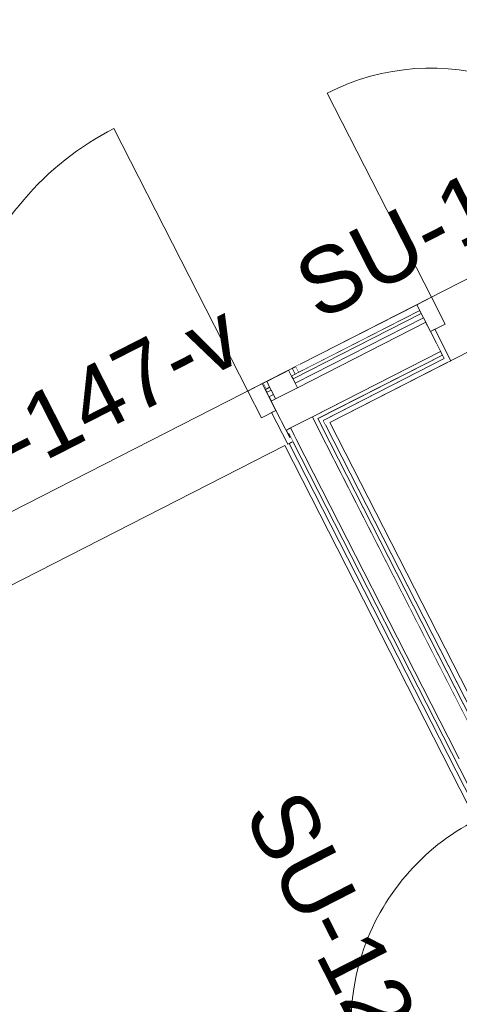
# Model space of a CAD drawing. Header units: metres. Extents: x 538891 to 1080079, y 6588829 to 13178720.
# Tile 439 of 656: x 539917.9 to 539919.24, y 6589172.6 to 6589175.6. Entities that reach past the tile are written whole.
import ezdxf

# ---------------------------------------------------------------- set-up
doc = ezdxf.new("R2010")
doc.units = ezdxf.units.M
doc.header["$LTSCALE"] = 0.4
doc.header["$PDMODE"] = 1
doc.header["$PDSIZE"] = -2
doc.layers.add('AR', color=7, linetype='Continuous')
doc.styles.add('Arial', font='arial.ttf')
pattern_1 = [(0, (0, 0), (0, 0.075), [1e-05, -0.07499])]

msp = doc.modelspace()

# ---------------------------------------------------------------- linework, layer by layer
at = {"layer": 'AR', "color": 7, "linetype": 'Continuous', "lineweight": 9, "true_color": 0xfdf3d0, "flags": 128}
for points in [[(539922.211, 6589172.8697), (539925.4175, 6589174.5063), (539923.14, 6589178.9686), (539915.7115, 6589175.1772), (539916.5935, 6589173.4493), (539920.4235, 6589175.4041), (539920.8154, 6589175.6041)], [(539919.2908, 6589173.5011), (539920.9243, 6589174.3348), (539920.4788, 6589175.2078), (539918.8452, 6589174.374)], [(539918.1619, 6589170.3763), (539920.1847, 6589171.4087), (539918.7071, 6589174.3035), (539916.6844, 6589173.2711)]]:
    msp.add_lwpolyline(points, close=True, dxfattribs=at)
at = {"layer": 'AR', "color": 7, "linetype": 'Continuous', "lineweight": 9, "flags": 128}
for points in [[(539922.211, 6589172.8697), (539925.4175, 6589174.5063), (539923.14, 6589178.9686), (539915.7115, 6589175.1772), (539916.5935, 6589173.4493), (539920.4235, 6589175.4041), (539920.8154, 6589175.6041)], [(539919.2908, 6589173.5011), (539920.9243, 6589174.3348), (539920.4788, 6589175.2078), (539918.8452, 6589174.374)], [(539918.1619, 6589170.3763), (539920.1847, 6589171.4087), (539918.7071, 6589174.3035), (539916.6844, 6589173.2711)]]:
    msp.add_lwpolyline(points, close=True, dxfattribs=at)
at = {"layer": 'AR', "color": 7, "linetype": 'Continuous', "lineweight": 9}
msp.add_arc((539919.6095, 6589172.5356), 0.7, 117.0398, 207.0398, dxfattribs=at)

# ---------------------------------------------------------------- next in the draw order: wipeouts: each hides what was drawn before it
at = {"color": 255, "linetype": 'Continuous', "lineweight": 5}
for points in [[(539915.7115, 6589175.1772), (539923.14, 6589178.9686), (539923.1354, 6589178.9775), (539915.707, 6589175.1861)], [(539918.6519, 6589174.4999), (539918.6407, 6589174.4942), (539918.6498, 6589174.4764), (539918.6609, 6589174.4821)], [(539918.736, 6589174.3351), (539918.7248, 6589174.3294), (539918.7316, 6589174.316), (539918.7428, 6589174.3217)], [(539916.6755, 6589173.2666), (539918.1575, 6589170.3629), (539918.1665, 6589170.3674), (539916.6844, 6589173.2711)]]:
    msp.add_wipeout(points, dxfattribs=at).dxf.layer = 'AR'

# ---------------------------------------------------------------- next in the draw order: hatches: boundary and pattern name
at = {"layer": 'AR', "linetype": 'Continuous', "lineweight": 25, "true_color": 0x848484}
h = msp.add_hatch(dxfattribs=at)
h.set_pattern_fill('GYPSUM_0001', color=252, style=0, pattern_type=2)
h.set_pattern_definition(pattern_1)
h.paths.add_polyline_path([(539918.6519, 6589174.4999), (539918.6407, 6589174.4942), (539918.6498, 6589174.4764), (539918.6609, 6589174.4821)])
h = msp.add_hatch(dxfattribs=at)
h.set_pattern_fill('GYPSUM_0001', color=252, style=0, pattern_type=2)
h.set_pattern_definition(pattern_1)
h.paths.add_polyline_path([(539918.736, 6589174.3351), (539918.7248, 6589174.3294), (539918.7316, 6589174.316), (539918.7428, 6589174.3217)])

# ---------------------------------------------------------------- next in the draw order: wipeouts: each hides what was drawn before it
at = {"color": 255, "linetype": 'Continuous', "lineweight": 5}
for points in [[(539915.707, 6589175.1861), (539923.1354, 6589178.9775), (539923.1286, 6589178.9908), (539915.7002, 6589175.1995)], [(539916.644, 6589173.2954), (539918.1442, 6589170.3561), (539918.1575, 6589170.3629), (539916.6573, 6589173.3022)]]:
    msp.add_wipeout(points, dxfattribs=at).dxf.layer = 'AR'

# ---------------------------------------------------------------- next in the draw order: wipeouts: each hides what was drawn before it
for points in [[(539915.7002, 6589175.1995), (539923.1286, 6589178.9908), (539923.1218, 6589179.0042), (539915.6934, 6589175.2128)], [(539918.7187, 6589174.534), (539918.6519, 6589174.4999), (539918.6609, 6589174.4821), (539918.7277, 6589174.5161)], [(539918.8028, 6589174.3692), (539918.736, 6589174.3351), (539918.7428, 6589174.3217), (539918.8096, 6589174.3558)], [(539916.6306, 6589173.2886), (539918.1308, 6589170.3492), (539918.1442, 6589170.3561), (539916.644, 6589173.2954)]]:
    msp.add_wipeout(points, dxfattribs=at).dxf.layer = 'AR'

# ---------------------------------------------------------------- next in the draw order: wipeouts: each hides what was drawn before it
for points in [[(539915.6934, 6589175.2128), (539923.1218, 6589179.0042), (539923.1172, 6589179.0131), (539915.6888, 6589175.2217)], [(539918.7298, 6589174.5396), (539918.7187, 6589174.534), (539918.7277, 6589174.5161), (539918.7389, 6589174.5218)], [(539918.8139, 6589174.3749), (539918.8028, 6589174.3692), (539918.8096, 6589174.3558), (539918.8207, 6589174.3615)], [(539918.7303, 6589174.3462), (539918.7191, 6589174.3405), (539918.7248, 6589174.3294), (539918.736, 6589174.3351)], [(539916.6217, 6589173.284), (539918.1219, 6589170.3447), (539918.1308, 6589170.3492), (539916.6306, 6589173.2886)]]:
    msp.add_wipeout(points, dxfattribs=at).dxf.layer = 'AR'

# ---------------------------------------------------------------- next in the draw order: hatches: boundary and pattern name
at = {"layer": 'AR', "linetype": 'Continuous', "lineweight": 25, "true_color": 0x848484}
h = msp.add_hatch(dxfattribs=at)
h.set_pattern_fill('GYPSUM_0001', color=252, style=0, pattern_type=2)
h.set_pattern_definition(pattern_1)
h.paths.add_polyline_path([(539918.7298, 6589174.5396), (539918.7187, 6589174.534), (539918.7277, 6589174.5161), (539918.7389, 6589174.5218)])
h = msp.add_hatch(dxfattribs=at)
h.set_pattern_fill('GYPSUM_0001', color=252, style=0, pattern_type=2)
h.set_pattern_definition(pattern_1)
h.paths.add_polyline_path([(539918.8139, 6589174.3749), (539918.8028, 6589174.3692), (539918.8096, 6589174.3558), (539918.8207, 6589174.3615)])
h = msp.add_hatch(dxfattribs=at)
h.set_pattern_fill('GYPSUM_0001', color=252, style=0, pattern_type=2)
h.set_pattern_definition(pattern_1)
h.paths.add_polyline_path([(539918.7303, 6589174.3462), (539918.7191, 6589174.3405), (539918.7248, 6589174.3294), (539918.736, 6589174.3351)])

# ---------------------------------------------------------------- next in the draw order: wipeouts: each hides what was drawn before it
at = {"color": 255, "linetype": 'Continuous', "lineweight": 5}
for points in [[(539915.6888, 6589175.2217), (539923.1172, 6589179.0131), (539923.0831, 6589179.0799), (539915.6547, 6589175.2885)], [(539916.5549, 6589173.2499), (539918.0551, 6589170.3106), (539918.1219, 6589170.3447), (539916.6217, 6589173.284)]]:
    msp.add_wipeout(points, dxfattribs=at).dxf.layer = 'AR'

# ---------------------------------------------------------------- next in the draw order: linework, layer by layer
at = {"layer": 'AR', "color": 7, "linetype": 'Continuous', "lineweight": 9}
for p, q in [((539919.1551, 6589174.7567), (539918.8369, 6589175.3802)), ((539918.594, 6589174.4703), (539918.1848, 6589175.2719))]:
    msp.add_line(p, q, dxfattribs=at)
msp.add_arc((539919.1551, 6589174.7567), 0.7, 27.0398, 117.0398, dxfattribs=at)
at = {"layer": 'AR', "color": 254, "linetype": 'Continuous', "true_color": 0xcccccc}
msp.add_solid([(539923.0036, 6589179.2358), (539915.5752, 6589175.4444), (539923.0763, 6589179.0933), (539915.6479, 6589175.3019)], dxfattribs=at)

# ---------------------------------------------------------------- next in the draw order: wipeouts: each hides what was drawn before it
at = {"color": 255, "linetype": 'Continuous', "lineweight": 5}
for points in [[(539918.7409, 6589174.5453), (539918.7298, 6589174.5396), (539918.7389, 6589174.5218), (539918.75, 6589174.5275)], [(539918.825, 6589174.3806), (539918.8139, 6589174.3749), (539918.8207, 6589174.3615), (539918.8318, 6589174.3672)]]:
    msp.add_wipeout(points, dxfattribs=at).dxf.layer = 'AR'

# ---------------------------------------------------------------- next in the draw order: hatches: boundary and pattern name
at = {"layer": 'AR', "linetype": 'Continuous', "lineweight": 25, "true_color": 0x848484}
h = msp.add_hatch(dxfattribs=at)
h.set_pattern_fill('GYPSUM_0001', color=252, style=0, pattern_type=2)
h.set_pattern_definition(pattern_1)
h.paths.add_polyline_path([(539918.7409, 6589174.5453), (539918.7298, 6589174.5396), (539918.7389, 6589174.5218), (539918.75, 6589174.5275)])
h = msp.add_hatch(dxfattribs=at)
h.set_pattern_fill('GYPSUM_0001', color=252, style=0, pattern_type=2)
h.set_pattern_definition(pattern_1)
h.paths.add_polyline_path([(539918.825, 6589174.3806), (539918.8139, 6589174.3749), (539918.8207, 6589174.3615), (539918.8318, 6589174.3672)])

# ---------------------------------------------------------------- next in the draw order: wipeouts: each hides what was drawn before it
at = {"color": 255, "linetype": 'Continuous', "lineweight": 5}
for points in [[(539918.7277, 6589174.5161), (539918.6609, 6589174.4821), (539918.6655, 6589174.4731), (539918.7323, 6589174.5072)], [(539918.7971, 6589174.3803), (539918.7303, 6589174.3462), (539918.736, 6589174.3351), (539918.8028, 6589174.3692)], [(539919.2908, 6589173.5011), (539918.8452, 6589174.374), (539918.8318, 6589174.3672), (539919.2774, 6589173.4943)]]:
    msp.add_wipeout(points, dxfattribs=at).dxf.layer = 'AR'

# ---------------------------------------------------------------- next in the draw order: linework, layer by layer
at = {"layer": 'AR', "color": 7, "linetype": 'Continuous', "lineweight": 9}
for p, q in [((539918.75, 6589174.5275), (539918.7409, 6589174.5453)), ((539918.6407, 6589174.4942), (539918.6498, 6589174.4764))]:
    msp.add_line(p, q, dxfattribs=at)

# ---------------------------------------------------------------- next in the draw order: wipeouts: each hides what was drawn before it
at = {"color": 255, "linetype": 'Continuous', "lineweight": 5}
for points in [[(539918.7323, 6589174.5072), (539918.6655, 6589174.4731), (539918.6723, 6589174.4598), (539918.7391, 6589174.4939)], [(539918.8082, 6589174.386), (539918.7971, 6589174.3803), (539918.8028, 6589174.3692), (539918.8139, 6589174.3749)]]:
    msp.add_wipeout(points, dxfattribs=at).dxf.layer = 'AR'

# ---------------------------------------------------------------- next in the draw order: hatches: boundary and pattern name
at = {"layer": 'AR', "linetype": 'Continuous', "lineweight": 25, "true_color": 0x848484}
h = msp.add_hatch(dxfattribs=at)
h.set_pattern_fill('GYPSUM_0001', color=252, style=0, pattern_type=2)
h.set_pattern_definition(pattern_1)
h.paths.add_polyline_path([(539918.8082, 6589174.386), (539918.7971, 6589174.3803), (539918.8028, 6589174.3692), (539918.8139, 6589174.3749)])

# ---------------------------------------------------------------- next in the draw order: linework, layer by layer
at = {"layer": 'AR', "color": 7, "linetype": 'Continuous', "lineweight": 9}
for p, q in [((539918.7277, 6589174.5161), (539918.7187, 6589174.534)), ((539918.7389, 6589174.5218), (539918.7298, 6589174.5396)), ((539918.7389, 6589174.5218), (539918.75, 6589174.5275)), ((539918.7277, 6589174.5161), (539918.7389, 6589174.5218))]:
    msp.add_line(p, q, dxfattribs=at)

# ---------------------------------------------------------------- next in the draw order: wipeouts: each hides what was drawn before it
at = {"color": 255, "linetype": 'Continuous', "lineweight": 5}
msp.add_wipeout([(539918.7391, 6589174.4939), (539918.6723, 6589174.4598), (539918.6791, 6589174.4464), (539918.7459, 6589174.4805)], dxfattribs=at).dxf.layer = 'AR'

# ---------------------------------------------------------------- next in the draw order: linework, layer by layer
at = {"layer": 'AR', "color": 7, "linetype": 'Continuous', "lineweight": 9}
for p, q in [((539918.7543, 6589174.5521), (539918.6162, 6589174.4817)), ((539918.6519, 6589174.4999), (539918.6609, 6589174.4821)), ((539918.7323, 6589174.5072), (539918.7277, 6589174.5161)), ((539918.7391, 6589174.4939), (539918.7323, 6589174.5072)), ((539918.7459, 6589174.4805), (539918.7391, 6589174.4939)), ((539918.6498, 6589174.4764), (539918.6609, 6589174.4821)), ((539918.6609, 6589174.4821), (539918.6655, 6589174.4731)), ((539918.6655, 6589174.4731), (539918.6723, 6589174.4598)), ((539918.6791, 6589174.4464), (539918.7459, 6589174.4805)), ((539918.6723, 6589174.4598), (539918.6791, 6589174.4464))]:
    msp.add_line(p, q, dxfattribs=at)

# ---------------------------------------------------------------- next in the draw order: wipeouts: each hides what was drawn before it
at = {"color": 255, "linetype": 'Continuous', "lineweight": 5}
for points in [[(539918.7914, 6589174.3915), (539918.7246, 6589174.3574), (539918.7303, 6589174.3462), (539918.7971, 6589174.3803)], [(539919.2842, 6589173.4809), (539918.8318, 6589174.3672), (539918.8207, 6589174.3615), (539919.2731, 6589173.4752)]]:
    msp.add_wipeout(points, dxfattribs=at).dxf.layer = 'AR'

# ---------------------------------------------------------------- next in the draw order: hatches: boundary and pattern name
at = {"layer": 'AR', "linetype": 'Continuous', "lineweight": 25, "true_color": 0x848484}
h = msp.add_hatch(dxfattribs=at)
h.set_pattern_fill('GYPSUM_0001', color=252, style=0, pattern_type=2)
h.set_pattern_definition(pattern_1)
h.paths.add_polyline_path([(539919.2842, 6589173.4809), (539918.8318, 6589174.3672), (539918.8207, 6589174.3615), (539919.2731, 6589173.4752)])

# ---------------------------------------------------------------- next in the draw order: linework, layer by layer
at = {"layer": 'AR', "color": 7, "linetype": 'Continuous', "lineweight": 9}
msp.add_line((539918.7971, 6589174.3803), (539918.7914, 6589174.3915), dxfattribs=at)
at = {"layer": 'AR', "color": 7, "linetype": 'Continuous', "lineweight": 5}
msp.add_point((539918.825, 6589174.3806), dxfattribs=at)

# ---------------------------------------------------------------- next in the draw order: wipeouts: each hides what was drawn before it
at = {"color": 255, "linetype": 'Continuous', "lineweight": 5}
for points in [[(539918.7543, 6589174.5521), (539918.7409, 6589174.5453), (539918.75, 6589174.5275), (539918.7634, 6589174.5343)], [(539918.6498, 6589174.4764), (539918.6407, 6589174.4942), (539918.6385, 6589174.493), (539918.6476, 6589174.4752)]]:
    msp.add_wipeout(points, dxfattribs=at).dxf.layer = 'AR'

# ---------------------------------------------------------------- next in the draw order: wipeouts: each hides what was drawn before it
for points in [[(539918.6655, 6589174.4731), (539918.6609, 6589174.4821), (539918.6476, 6589174.4752), (539918.6521, 6589174.4663)], [(539919.2788, 6589173.4641), (539918.8207, 6589174.3615), (539918.8096, 6589174.3558), (539919.2676, 6589173.4584)]]:
    msp.add_wipeout(points, dxfattribs=at).dxf.layer = 'AR'

# ---------------------------------------------------------------- next in the draw order: hatches: boundary and pattern name
at = {"layer": 'AR', "linetype": 'Continuous', "lineweight": 25, "true_color": 0x848484}
h = msp.add_hatch(dxfattribs=at)
h.set_pattern_fill('GYPSUM_0001', color=252, style=0, pattern_type=2)
h.set_pattern_definition(pattern_1)
h.paths.add_polyline_path([(539919.2788, 6589173.4641), (539918.8207, 6589174.3615), (539918.8096, 6589174.3558), (539919.2676, 6589173.4584)])

# ---------------------------------------------------------------- next in the draw order: linework, layer by layer
at = {"layer": 'AR', "color": 7, "linetype": 'Continuous', "lineweight": 9}
for p, q in [((539918.594, 6589174.4703), (539918.6358, 6589174.3884)), ((539918.8139, 6589174.3749), (539918.8082, 6589174.386))]:
    msp.add_line(p, q, dxfattribs=at)
at = {"layer": 'AR', "color": 7, "linetype": 'Continuous', "lineweight": 5}
msp.add_point((539918.8139, 6589174.3749), dxfattribs=at)

# ---------------------------------------------------------------- next in the draw order: wipeouts: each hides what was drawn before it
at = {"color": 255, "linetype": 'Continuous', "lineweight": 5}
msp.add_wipeout([(539918.6723, 6589174.4598), (539918.6655, 6589174.4731), (539918.6521, 6589174.4663), (539918.6589, 6589174.453)], dxfattribs=at).dxf.layer = 'AR'

# ---------------------------------------------------------------- next in the draw order: hatches: boundary and pattern name
at = {"layer": 'AR', "linetype": 'Continuous', "lineweight": 25, "true_color": 0x848484}
h = msp.add_hatch(dxfattribs=at)
h.set_pattern_fill('GYPSUM_0001', color=252, style=0, pattern_type=2)
h.set_pattern_definition(pattern_1)
h.paths.add_polyline_path([(539918.6723, 6589174.4598), (539918.6655, 6589174.4731), (539918.6521, 6589174.4663), (539918.6589, 6589174.453)])

# ---------------------------------------------------------------- next in the draw order: linework, layer by layer
at = {"layer": 'AR', "color": 7, "linetype": 'Continuous', "lineweight": 9}
for p, q in [((539918.6385, 6589174.493), (539918.594, 6589174.4703)), ((539918.6385, 6589174.493), (539918.6476, 6589174.4752)), ((539918.6385, 6589174.493), (539918.6476, 6589174.4752)), ((539918.6385, 6589174.493), (539918.6476, 6589174.4752)), ((539918.6498, 6589174.4764), (539918.6476, 6589174.4752))]:
    msp.add_line(p, q, dxfattribs=at)

# ---------------------------------------------------------------- next in the draw order: wipeouts: each hides what was drawn before it
at = {"color": 255, "linetype": 'Continuous', "lineweight": 5}
msp.add_wipeout([(539919.2819, 6589173.2104), (539918.7205, 6589174.3104), (539918.7071, 6589174.3035), (539919.2686, 6589173.2036)], dxfattribs=at).dxf.layer = 'AR'

# ---------------------------------------------------------------- next in the draw order: wipeouts: each hides what was drawn before it
for points in [[(539918.6791, 6589174.4464), (539918.6723, 6589174.4598), (539918.6589, 6589174.453), (539918.6658, 6589174.4396)], [(539918.7205, 6589174.3104), (539919.2819, 6589173.2104), (539919.2931, 6589173.2161), (539918.7316, 6589174.316)]]:
    msp.add_wipeout(points, dxfattribs=at).dxf.layer = 'AR'

# ---------------------------------------------------------------- next in the draw order: hatches: boundary and pattern name
at = {"layer": 'AR', "linetype": 'Continuous', "lineweight": 25, "true_color": 0x848484}
h = msp.add_hatch(dxfattribs=at)
h.set_pattern_fill('GYPSUM_0001', color=252, style=0, pattern_type=2)
h.set_pattern_definition(pattern_1)
h.paths.add_polyline_path([(539918.6791, 6589174.4464), (539918.6723, 6589174.4598), (539918.6589, 6589174.453), (539918.6658, 6589174.4396)])
h = msp.add_hatch(dxfattribs=at)
h.set_pattern_fill('GYPSUM_0001', color=252, style=0, pattern_type=2)
h.set_pattern_definition(pattern_1)
h.paths.add_polyline_path([(539918.7205, 6589174.3104), (539919.2819, 6589173.2104), (539919.2931, 6589173.2161), (539918.7316, 6589174.316)])

# ---------------------------------------------------------------- next in the draw order: wipeouts: each hides what was drawn before it
at = {"color": 255, "linetype": 'Continuous', "lineweight": 5}
msp.add_wipeout([(539918.7316, 6589174.316), (539919.2931, 6589173.2161), (539919.3042, 6589173.2218), (539918.7428, 6589174.3217)], dxfattribs=at).dxf.layer = 'AR'

# ---------------------------------------------------------------- next in the draw order: hatches: boundary and pattern name
at = {"layer": 'AR', "linetype": 'Continuous', "lineweight": 25, "true_color": 0x848484}
h = msp.add_hatch(dxfattribs=at)
h.set_pattern_fill('GYPSUM_0001', color=252, style=0, pattern_type=2)
h.set_pattern_definition(pattern_1)
h.paths.add_polyline_path([(539918.7316, 6589174.316), (539919.2931, 6589173.2161), (539919.3042, 6589173.2218), (539918.7428, 6589174.3217)])

# ---------------------------------------------------------------- next in the draw order: linework, layer by layer
at = {"layer": 'AR', "color": 7, "linetype": 'Continuous', "lineweight": 9}
msp.add_line((539918.7191, 6589174.3405), (539918.7248, 6589174.3294), dxfattribs=at)
at = {"layer": 'AR', "color": 7, "linetype": 'Continuous', "lineweight": 5}
msp.add_point((539918.7248, 6589174.3294), dxfattribs=at)

# ---------------------------------------------------------------- next in the draw order: texts
at = {"layer": 'AR', "color": 7, "insert": (539918.7577, 6589173.2699), "char_height": 0.2, "attachment_point": 1, "rotation": 297.0398, "line_spacing_factor": 1.004016, "style": 'Arial'}
msp.add_mtext('SU-128-p', dxfattribs=at)

# ---------------------------------------------------------------- next in the draw order: wipeouts: each hides what was drawn before it
at = {"color": 255, "linetype": 'Continuous', "lineweight": 5}
msp.add_wipeout([(539919.2065, 6589173.4132), (539919.2406, 6589173.3464), (539919.3074, 6589173.3805), (539919.2733, 6589173.4473)], dxfattribs=at).dxf.layer = 'AR'

# ---------------------------------------------------------------- next in the draw order: wipeouts: each hides what was drawn before it
msp.add_wipeout([(539919.2733, 6589173.4473), (539918.8096, 6589174.3558), (539918.7428, 6589174.3217), (539919.2065, 6589173.4132)], dxfattribs=at).dxf.layer = 'AR'

# ---------------------------------------------------------------- next in the draw order: linework, layer by layer
at = {"layer": 'AR', "color": 7, "linetype": 'Continuous', "lineweight": 9}
for p, q in [((539918.7914, 6589174.3915), (539918.7246, 6589174.3574)), ((539918.8028, 6589174.3692), (539918.7971, 6589174.3803)), ((539918.8207, 6589174.3615), (539918.8139, 6589174.3749)), ((539918.8318, 6589174.3672), (539918.825, 6589174.3806)), ((539919.2908, 6589173.5011), (539918.8452, 6589174.374)), ((539918.7246, 6589174.3574), (539918.7303, 6589174.3462)), ((539918.7303, 6589174.3462), (539918.736, 6589174.3351)), ((539918.8096, 6589174.3558), (539918.8028, 6589174.3692)), ((539919.2733, 6589173.4473), (539918.8096, 6589174.3558)), ((539919.2788, 6589173.4641), (539918.8207, 6589174.3615)), ((539919.2842, 6589173.4809), (539918.8318, 6589174.3672)), ((539919.2842, 6589173.4809), (539918.8318, 6589174.3672)), ((539918.7248, 6589174.3294), (539918.7316, 6589174.316)), ((539918.7316, 6589174.316), (539919.2931, 6589173.2161)), ((539918.736, 6589174.3351), (539918.7428, 6589174.3217)), ((539918.7428, 6589174.3217), (539919.2065, 6589173.4132)), ((539918.7071, 6589174.3035), (539919.2686, 6589173.2036)), ((539918.7205, 6589174.3104), (539919.2819, 6589173.2104)), ((539918.7205, 6589174.3104), (539919.2819, 6589173.2104)), ((539919.2065, 6589173.4132), (539919.2406, 6589173.3464))]:
    msp.add_line(p, q, dxfattribs=at)
at = {"layer": 'AR', "color": 7, "linetype": 'Continuous', "lineweight": 5}
for p in [(539918.8028, 6589174.3692), (539918.736, 6589174.3351)]:
    msp.add_point(p, dxfattribs=at)

# ---------------------------------------------------------------- next in the draw order: wipeouts: each hides what was drawn before it
at = {"color": 255, "linetype": 'Continuous', "lineweight": 5}
for points in [[(539918.8384, 6589174.3874), (539918.825, 6589174.3806), (539918.8318, 6589174.3672), (539918.8452, 6589174.374)], [(539918.7316, 6589174.316), (539918.7248, 6589174.3294), (539918.7226, 6589174.3283), (539918.7294, 6589174.3149)], [(539925.6547, 6589173.9536), (539925.6501, 6589173.9626), (539917.9902, 6589170.0529), (539917.9947, 6589170.044)]]:
    msp.add_wipeout(points, dxfattribs=at).dxf.layer = 'AR'

# ---------------------------------------------------------------- next in the draw order: wipeouts: each hides what was drawn before it
for points in [[(539918.8384, 6589174.3874), (539918.8452, 6589174.374), (539919.2015, 6589174.5559), (539919.1947, 6589174.5692)], [(539918.7169, 6589174.3394), (539918.7226, 6589174.3283), (539918.7248, 6589174.3294), (539918.7191, 6589174.3405)], [(539917.8947, 6589170.24), (539917.8992, 6589170.231), (539925.5592, 6589174.1407), (539925.5546, 6589174.1496)]]:
    msp.add_wipeout(points, dxfattribs=at).dxf.layer = 'AR'

# ---------------------------------------------------------------- next in the draw order: hatches: boundary and pattern name
at = {"layer": 'AR', "linetype": 'Continuous', "lineweight": 25, "true_color": 0x848484}
h = msp.add_hatch(dxfattribs=at)
h.set_pattern_fill('GYPSUM_0001', color=252, style=0, pattern_type=2)
h.set_pattern_definition(pattern_1)
h.paths.add_polyline_path([(539918.7169, 6589174.3394), (539918.7226, 6589174.3283), (539918.7248, 6589174.3294), (539918.7191, 6589174.3405)])

# ---------------------------------------------------------------- next in the draw order: linework, layer by layer
at = {"layer": 'AR', "color": 7, "linetype": 'Continuous', "lineweight": 9}
msp.add_arc((539918.594, 6589174.4703), 0.9, 117.0398, 207.0398, dxfattribs=at)
at = {"layer": 'AR', "color": 252, "linetype": 'Continuous', "true_color": 0x848484}
msp.add_solid([(539925.6501, 6589173.9626), (539925.5592, 6589174.1407), (539917.9902, 6589170.0529), (539917.8992, 6589170.231)], dxfattribs=at)

# ---------------------------------------------------------------- next in the draw order: texts
at = {"layer": 'AR', "color": 7, "insert": (539917.4527, 6589174.2144), "char_height": 0.2, "attachment_point": 1, "rotation": 27.0398, "line_spacing_factor": 1.004016, "style": 'Arial'}
msp.add_mtext('SU-147-v', dxfattribs=at)

# ---------------------------------------------------------------- next in the draw order: wipeouts: each hides what was drawn before it
at = {"color": 255, "linetype": 'Continuous', "lineweight": 5}
msp.add_wipeout([(539918.8193, 6589174.3917), (539918.8082, 6589174.386), (539918.8139, 6589174.3749), (539918.825, 6589174.3806)], dxfattribs=at).dxf.layer = 'AR'

# ---------------------------------------------------------------- next in the draw order: hatches: boundary and pattern name
at = {"layer": 'AR', "linetype": 'Continuous', "lineweight": 25, "true_color": 0x848484}
h = msp.add_hatch(dxfattribs=at)
h.set_pattern_fill('GYPSUM_0001', color=252, style=0, pattern_type=2)
h.set_pattern_definition(pattern_1)
h.paths.add_polyline_path([(539918.8193, 6589174.3917), (539918.8082, 6589174.386), (539918.8139, 6589174.3749), (539918.825, 6589174.3806)])

# ---------------------------------------------------------------- next in the draw order: wipeouts: each hides what was drawn before it
at = {"color": 255, "linetype": 'Continuous', "lineweight": 5}
msp.add_wipeout([(539918.7191, 6589174.3405), (539918.7135, 6589174.3517), (539918.7112, 6589174.3505), (539918.7169, 6589174.3394)], dxfattribs=at).dxf.layer = 'AR'

# ---------------------------------------------------------------- next in the draw order: hatches: boundary and pattern name
at = {"layer": 'AR', "linetype": 'Continuous', "lineweight": 25, "true_color": 0x848484}
h = msp.add_hatch(dxfattribs=at)
h.set_pattern_fill('GYPSUM_0001', color=252, style=0, pattern_type=2)
h.set_pattern_definition(pattern_1)
h.paths.add_polyline_path([(539918.7191, 6589174.3405), (539918.7135, 6589174.3517), (539918.7112, 6589174.3505), (539918.7169, 6589174.3394)])

# ---------------------------------------------------------------- next in the draw order: wipeouts: each hides what was drawn before it
at = {"color": 255, "linetype": 'Continuous', "lineweight": 5}
msp.add_wipeout([(539918.8193, 6589174.3917), (539918.825, 6589174.3806), (539919.1947, 6589174.5692), (539919.189, 6589174.5803)], dxfattribs=at).dxf.layer = 'AR'

# ---------------------------------------------------------------- next in the draw order: hatches: boundary and pattern name
at = {"layer": 'AR', "linetype": 'Continuous', "lineweight": 25, "true_color": 0x848484}
h = msp.add_hatch(dxfattribs=at)
h.set_pattern_fill('GYPSUM_0001', color=252, style=0, pattern_type=2)
h.set_pattern_definition(pattern_1)
h.paths.add_polyline_path([(539918.8193, 6589174.3917), (539918.825, 6589174.3806), (539919.1947, 6589174.5692), (539919.189, 6589174.5803)])

# ---------------------------------------------------------------- next in the draw order: wipeouts: each hides what was drawn before it
at = {"color": 255, "linetype": 'Continuous', "lineweight": 5}
msp.add_wipeout([(539918.7246, 6589174.3574), (539918.7135, 6589174.3517), (539918.7191, 6589174.3405), (539918.7303, 6589174.3462)], dxfattribs=at).dxf.layer = 'AR'

# ---------------------------------------------------------------- next in the draw order: hatches: boundary and pattern name
at = {"layer": 'AR', "linetype": 'Continuous', "lineweight": 25, "true_color": 0x848484}
h = msp.add_hatch(dxfattribs=at)
h.set_pattern_fill('GYPSUM_0001', color=252, style=0, pattern_type=2)
h.set_pattern_definition(pattern_1)
h.paths.add_polyline_path([(539918.7246, 6589174.3574), (539918.7135, 6589174.3517), (539918.7191, 6589174.3405), (539918.7303, 6589174.3462)])

# ---------------------------------------------------------------- next in the draw order: wipeouts: each hides what was drawn before it
at = {"color": 255, "linetype": 'Continuous', "lineweight": 5}
msp.add_wipeout([(539918.8025, 6589174.3971), (539918.7914, 6589174.3915), (539918.7971, 6589174.3803), (539918.8082, 6589174.386)], dxfattribs=at).dxf.layer = 'AR'

# ---------------------------------------------------------------- next in the draw order: hatches: boundary and pattern name
at = {"layer": 'AR', "linetype": 'Continuous', "lineweight": 25, "true_color": 0x848484}
h = msp.add_hatch(dxfattribs=at)
h.set_pattern_fill('GYPSUM_0001', color=252, style=0, pattern_type=2)
h.set_pattern_definition(pattern_1)
h.paths.add_polyline_path([(539918.8025, 6589174.3971), (539918.7914, 6589174.3915), (539918.7971, 6589174.3803), (539918.8082, 6589174.386)])

# ---------------------------------------------------------------- next in the draw order: wipeouts: each hides what was drawn before it
at = {"color": 255, "linetype": 'Continuous', "lineweight": 5}
msp.add_wipeout([(539918.8082, 6589174.386), (539919.189, 6589174.5803), (539919.1833, 6589174.5915), (539918.8025, 6589174.3971)], dxfattribs=at).dxf.layer = 'AR'

# ---------------------------------------------------------------- next in the draw order: hatches: boundary and pattern name
at = {"layer": 'AR', "linetype": 'Continuous', "lineweight": 25, "true_color": 0x848484}
h = msp.add_hatch(dxfattribs=at)
h.set_pattern_fill('GYPSUM_0001', color=252, style=0, pattern_type=2)
h.set_pattern_definition(pattern_1)
h.paths.add_polyline_path([(539918.8082, 6589174.386), (539919.189, 6589174.5803), (539919.1833, 6589174.5915), (539918.8025, 6589174.3971)])

# ---------------------------------------------------------------- next in the draw order: wipeouts: each hides what was drawn before it
at = {"color": 255, "linetype": 'Continuous', "lineweight": 5}
msp.add_wipeout([(539918.7634, 6589174.5343), (539919.1196, 6589174.7162), (539919.1106, 6589174.734), (539918.7543, 6589174.5521)], dxfattribs=at).dxf.layer = 'AR'

# ---------------------------------------------------------------- next in the draw order: linework, layer by layer
at = {"layer": 'AR', "color": 7, "linetype": 'Continuous', "lineweight": 9}
msp.add_line((539919.1106, 6589174.734), (539919.1551, 6589174.7567), dxfattribs=at)

# ---------------------------------------------------------------- next in the draw order: wipeouts: each hides what was drawn before it
at = {"color": 255, "linetype": 'Continuous', "lineweight": 5}
msp.add_wipeout([(539918.7323, 6589174.5072), (539919.1242, 6589174.7073), (539919.1196, 6589174.7162), (539918.7277, 6589174.5161)], dxfattribs=at).dxf.layer = 'AR'

# ---------------------------------------------------------------- next in the draw order: wipeouts: each hides what was drawn before it
msp.add_wipeout([(539918.7391, 6589174.4939), (539919.131, 6589174.6939), (539919.1242, 6589174.7073), (539918.7323, 6589174.5072)], dxfattribs=at).dxf.layer = 'AR'

# ---------------------------------------------------------------- next in the draw order: hatches: boundary and pattern name
at = {"layer": 'AR', "linetype": 'Continuous', "lineweight": 25, "true_color": 0x848484}
h = msp.add_hatch(dxfattribs=at)
h.set_pattern_fill('GYPSUM_0001', color=252, style=0, pattern_type=2)
h.set_pattern_definition(pattern_1)
h.paths.add_polyline_path([(539918.7391, 6589174.4939), (539919.131, 6589174.6939), (539919.1242, 6589174.7073), (539918.7323, 6589174.5072)])

# ---------------------------------------------------------------- next in the draw order: linework, layer by layer
at = {"layer": 'AR', "color": 7, "linetype": 'Continuous', "lineweight": 9}
msp.add_line((539919.1106, 6589174.734), (539919.1196, 6589174.7162), dxfattribs=at)
msp.add_line((539919.1106, 6589174.734), (539919.1196, 6589174.7162), dxfattribs=at)
msp.add_line((539919.1106, 6589174.734), (539919.1196, 6589174.7162), dxfattribs=at)

# ---------------------------------------------------------------- next in the draw order: wipeouts: each hides what was drawn before it
at = {"color": 255, "linetype": 'Continuous', "lineweight": 5}
msp.add_wipeout([(539918.7459, 6589174.4805), (539919.1378, 6589174.6806), (539919.131, 6589174.6939), (539918.7391, 6589174.4939)], dxfattribs=at).dxf.layer = 'AR'

# ---------------------------------------------------------------- next in the draw order: hatches: boundary and pattern name
at = {"layer": 'AR', "linetype": 'Continuous', "lineweight": 25, "true_color": 0x848484}
h = msp.add_hatch(dxfattribs=at)
h.set_pattern_fill('GYPSUM_0001', color=252, style=0, pattern_type=2)
h.set_pattern_definition(pattern_1)
h.paths.add_polyline_path([(539918.7459, 6589174.4805), (539919.1378, 6589174.6806), (539919.131, 6589174.6939), (539918.7391, 6589174.4939)])

# ---------------------------------------------------------------- next in the draw order: linework, layer by layer
at = {"layer": 'AR', "color": 7, "linetype": 'Continuous', "lineweight": 9}
msp.add_line((539919.1196, 6589174.7162), (539919.1242, 6589174.7073), dxfattribs=at)
msp.add_line((539919.1196, 6589174.7162), (539919.1242, 6589174.7073), dxfattribs=at)
msp.add_line((539919.1196, 6589174.7162), (539919.1242, 6589174.7073), dxfattribs=at)

# ---------------------------------------------------------------- next in the draw order: texts
at = {"layer": 'AR', "color": 7, "insert": (539918.7189, 6589174.8606), "char_height": 0.2, "attachment_point": 1, "rotation": 27.0398, "line_spacing_factor": 1.004016, "style": 'Arial'}
msp.add_mtext('SU-125-p', dxfattribs=at)

# ---------------------------------------------------------------- next in the draw order: wipeouts: each hides what was drawn before it
at = {"color": 255, "linetype": 'Continuous', "lineweight": 5}
msp.add_wipeout([(539918.6803, 6589174.4111), (539918.7112, 6589174.3505), (539919.1833, 6589174.5915), (539919.1524, 6589174.652), (539919.1378, 6589174.6806), (539918.6658, 6589174.4396)], dxfattribs=at).dxf.layer = 'AR'

# ---------------------------------------------------------------- next in the draw order: linework, layer by layer
at = {"layer": 'AR', "color": 7, "linetype": 'Continuous', "lineweight": 9}
for p, q in [((539919.1106, 6589174.734), (539918.7543, 6589174.5521)), ((539919.1551, 6589174.7567), (539919.1969, 6589174.6748)), ((539919.1242, 6589174.7073), (539918.7323, 6589174.5072)), ((539919.1196, 6589174.7162), (539918.75, 6589174.5275)), ((539919.1242, 6589174.7073), (539919.131, 6589174.6939)), ((539919.1242, 6589174.7073), (539919.131, 6589174.6939)), ((539919.1242, 6589174.7073), (539919.131, 6589174.6939)), ((539919.131, 6589174.6939), (539918.7391, 6589174.4939)), ((539919.131, 6589174.6939), (539919.1378, 6589174.6806)), ((539919.131, 6589174.6939), (539919.1378, 6589174.6806)), ((539919.131, 6589174.6939), (539919.1378, 6589174.6806)), ((539918.7389, 6589174.5218), (539918.75, 6589174.5275)), ((539918.7277, 6589174.5161), (539918.7389, 6589174.5218)), ((539918.7323, 6589174.5072), (539918.7277, 6589174.5161)), ((539918.7391, 6589174.4939), (539918.7323, 6589174.5072)), ((539918.7459, 6589174.4805), (539918.7391, 6589174.4939)), ((539918.6476, 6589174.4752), (539918.6521, 6589174.4663)), ((539918.6476, 6589174.4752), (539918.6521, 6589174.4663)), ((539918.6476, 6589174.4752), (539918.6521, 6589174.4663)), ((539918.6498, 6589174.4764), (539918.6609, 6589174.4821)), ((539918.6655, 6589174.4731), (539918.6521, 6589174.4663)), ((539918.6521, 6589174.4663), (539918.6589, 6589174.453)), ((539918.6521, 6589174.4663), (539918.6589, 6589174.453)), ((539918.6521, 6589174.4663), (539918.6589, 6589174.453)), ((539918.6609, 6589174.4821), (539918.6655, 6589174.4731)), ((539918.6655, 6589174.4731), (539918.6723, 6589174.4598)), ((539918.6791, 6589174.4464), (539918.7459, 6589174.4805)), ((539918.6723, 6589174.4598), (539918.6589, 6589174.453)), ((539918.6589, 6589174.453), (539918.6658, 6589174.4396)), ((539918.6589, 6589174.453), (539918.6658, 6589174.4396)), ((539918.6589, 6589174.453), (539918.6658, 6589174.4396)), ((539918.6791, 6589174.4464), (539918.6658, 6589174.4396)), ((539918.6723, 6589174.4598), (539918.6791, 6589174.4464)), ((539918.7971, 6589174.3803), (539918.7914, 6589174.3915)), ((539918.8139, 6589174.3749), (539918.8082, 6589174.386))]:
    msp.add_line(p, q, dxfattribs=at)
at = {"layer": 'AR', "color": 7, "linetype": 'Continuous', "lineweight": 5}
msp.add_point((539918.825, 6589174.3806), dxfattribs=at)

# ---------------------------------------------------------------- next in the draw order: wipeouts: each hides what was drawn before it
at = {"color": 255, "linetype": 'Continuous', "lineweight": 5}
for points in [[(539919.2148, 6589174.5627), (539919.1657, 6589174.6589), (539919.1524, 6589174.652), (539919.1947, 6589174.5692), (539919.2015, 6589174.5559)], [(539918.7161, 6589174.3081), (539918.7294, 6589174.3149), (539918.7226, 6589174.3283), (539918.6803, 6589174.4111), (539918.667, 6589174.4043)]]:
    msp.add_wipeout(points, dxfattribs=at).dxf.layer = 'AR'

# ---------------------------------------------------------------- next in the draw order: linework, layer by layer
at = {"layer": 'AR', "color": 7, "linetype": 'Continuous', "lineweight": 9}
for p, q in [((539919.1524, 6589174.652), (539919.1106, 6589174.734)), ((539919.1378, 6589174.6806), (539918.7459, 6589174.4805)), ((539919.1378, 6589174.6806), (539919.1524, 6589174.652)), ((539919.1378, 6589174.6806), (539919.1524, 6589174.652)), ((539919.1378, 6589174.6806), (539919.1524, 6589174.652)), ((539919.1969, 6589174.6748), (539919.1524, 6589174.652)), ((539919.1524, 6589174.652), (539919.1657, 6589174.6589)), ((539919.1947, 6589174.5692), (539919.1524, 6589174.652)), ((539919.1657, 6589174.6589), (539919.2148, 6589174.5627)), ((539919.1657, 6589174.6589), (539919.2148, 6589174.5627)), ((539918.7914, 6589174.3915), (539919.1833, 6589174.5915)), ((539918.8082, 6589174.386), (539919.189, 6589174.5803)), ((539918.825, 6589174.3806), (539919.1947, 6589174.5692)), ((539918.825, 6589174.3806), (539919.1947, 6589174.5692)), ((539918.8452, 6589174.374), (539919.2015, 6589174.5559)), ((539919.2015, 6589174.5559), (539919.2148, 6589174.5627)), ((539919.2015, 6589174.5559), (539919.2148, 6589174.5627)), ((539918.6803, 6589174.4111), (539918.6385, 6589174.493)), ((539918.6658, 6589174.4396), (539918.6803, 6589174.4111)), ((539918.6658, 6589174.4396), (539918.6803, 6589174.4111)), ((539918.6658, 6589174.4396), (539918.6803, 6589174.4111)), ((539918.6358, 6589174.3884), (539918.6803, 6589174.4111)), ((539918.6803, 6589174.4111), (539918.667, 6589174.4043)), ((539918.667, 6589174.4043), (539918.7161, 6589174.3081)), ((539918.667, 6589174.4043), (539918.7161, 6589174.3081)), ((539918.7226, 6589174.3283), (539918.6803, 6589174.4111)), ((539918.7914, 6589174.3915), (539918.7246, 6589174.3574)), ((539918.7112, 6589174.3505), (539918.7246, 6589174.3574)), ((539918.7246, 6589174.3574), (539918.7303, 6589174.3462)), ((539918.7294, 6589174.3149), (539918.7161, 6589174.3081)), ((539918.7294, 6589174.3149), (539918.7161, 6589174.3081)), ((539918.7169, 6589174.3394), (539918.7191, 6589174.3405)), ((539918.7191, 6589174.3405), (539918.7248, 6589174.3294)), ((539918.7226, 6589174.3283), (539918.7248, 6589174.3294))]:
    msp.add_line(p, q, dxfattribs=at)

doc.saveas('drawing.dxf')
